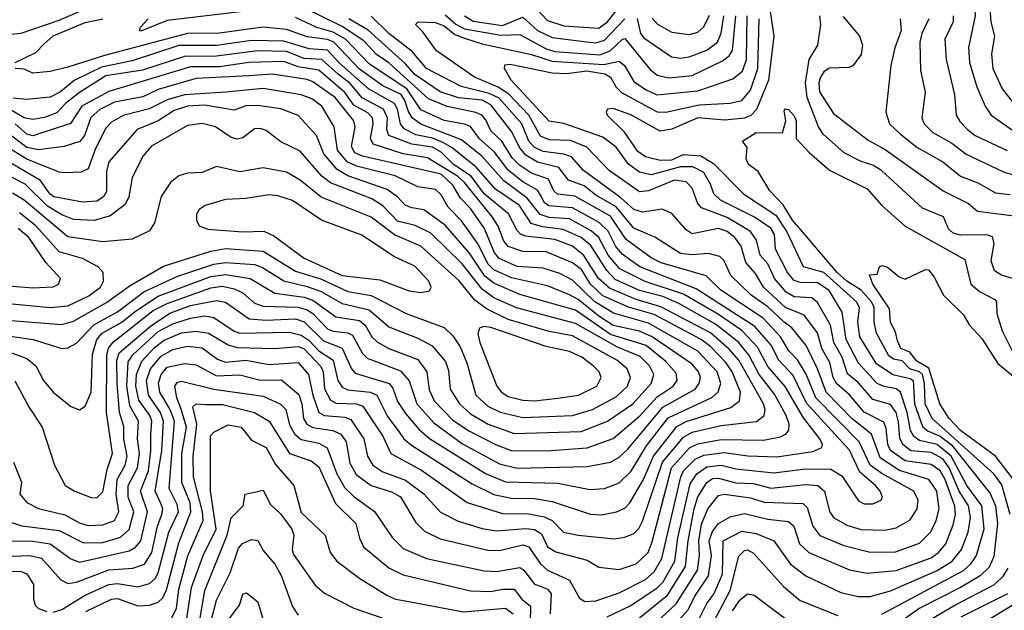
# Model space of a CAD drawing. Extents: x 1308313 to 1441400, y 959662 to 1036319.
# Tile 295 of 656: x 1355830 to 1359205, y 992897 to 994922. Entities that reach past the tile are written whole.
import ezdxf

# ---------------------------------------------------------------- set-up
doc = ezdxf.new("R2010")
doc.units = 0

msp = doc.modelspace()

# ---------------------------------------------------------------- linework, layer by layer
at = {"layer": '0CON10XD'}
for points in [[(1358837.8, 995242.2), (1358885, 995242.8), (1358913.5, 995225), (1358930.9, 995195), (1358946.8, 995115), (1358961.3, 995081.3), (1358999.9, 995039.9), (1359063.9, 994995), (1359103.7, 994955), (1359105.7, 994935), (1359082.9, 994827.1), (1359085.9, 994775), (1359111.4, 994691.4), (1359139.2, 994625), (1359160, 994595), (1359232.8, 994542.8)], [(1358395.2, 995004.8), (1358414.9, 994865), (1358396.9, 994715), (1358356.3, 994613.7), (1358336.3, 994593.7), (1358315.1, 994584.9), (1358247.2, 994577.2), (1358155, 994586), (1358065, 994547), (1358025, 994539.6), (1357925, 994596.3), (1357865, 994617.8), (1357845, 994615.7), (1357840, 994605), (1357843.8, 994595), (1357900, 994540), (1357945, 994473.9), (1357975, 994453), (1358025, 994440.2), (1358065, 994441.8), (1358105, 994459.5), (1358165.2, 994455.2), (1358208.7, 994428.7), (1358310.8, 994325), (1358421.6, 994251.6), (1358460.1, 994195), (1358515.7, 994075.7), (1358585, 994056.9), (1358699.1, 993955), (1358708.1, 993935), (1358702.4, 993885), (1358708.6, 993835), (1358763.7, 993745)], [(1355636.6, 994856.6), (1355835, 994875.3), (1355965, 994920.8), (1356085, 994972.2)], [(1357600.2, 994960.2), (1357638.9, 994918.9), (1357695, 994901.5), (1357815, 994893.4), (1357845, 994915.1), (1357895, 994978.4)], [(1359152.9, 994992.9), (1359158.6, 994915), (1359171.3, 994865), (1359161.1, 994805), (1359166.3, 994755), (1359197.8, 994685), (1359231.9, 994641.9)], [(1356635, 994954.8), (1356335, 994919.1), (1356245, 994883.1), (1356240.8, 994885), (1356244.1, 994895.9), (1356270.3, 994925)], [(1357955, 992871.1), (1358051.1, 992948.9), (1358112.6, 993047.4), (1358121.6, 993135), (1358141.8, 993245), (1358155, 993285.9), (1358185.4, 993334.6), (1358205, 993348.9), (1358225, 993350.1), (1358285, 993333.9), (1358345, 993331.6), (1358405, 993316.2), (1358525, 993327.8), (1358565.5, 993325), (1358588.7, 993305), (1358605.9, 993235.9), (1358619.7, 993215), (1358665, 993188.5), (1358715, 993173.7), (1358795, 993171.3), (1358835, 993180), (1358882.9, 993207.1), (1358907, 993245), (1358909.8, 993275), (1358894.7, 993305), (1358785, 993366), (1358745.7, 993395), (1358708.3, 993475), (1358558.7, 993625), (1358526.5, 993706.5), (1358495.8, 993755.8), (1358467, 993787), (1358438.1, 993835), (1358379, 993899), (1358233, 993995), (1358183.3, 994043.3), (1358028.9, 994088.9), (1357995.2, 994105), (1357908.8, 994168.8), (1357855, 994247.9), (1357732.7, 994317.3), (1357673.3, 994323.3), (1357661.6, 994335), (1357643.3, 994375), (1357585, 994395.8), (1357543.2, 994423.2), (1357518.7, 994448.7), (1357483.3, 994505), (1357445, 994541), (1357428.3, 994578.3), (1357414.3, 994594.3), (1357393.9, 994603.9), (1357295, 994624.4), (1357231.2, 994651.2), (1357095, 994773.6), (1357052.6, 994802.6), (1357009.5, 994849.5), (1356935, 994898.7), (1356805, 994963.1)], [(1358157.7, 992865), (1358185, 992920.5), (1358211, 992955), (1358239.3, 993020.7), (1358241.1, 993135), (1358305, 993167.8), (1358355, 993160.3), (1358414.8, 993134.8), (1358472.4, 993055), (1358525, 993015.7), (1358645, 992958.3), (1358704.8, 992944.8), (1358745, 992944.8), (1358815, 992964.2), (1358975, 993033.2), (1359026, 993065), (1359058, 993105), (1359081.6, 993165), (1359089.5, 993215), (1359082.9, 993255), (1359050.1, 993305), (1359015.7, 993385), (1358995, 993416.6), (1358955, 993437.6), (1358885, 993444), (1358857.3, 993465), (1358846.7, 993486.7), (1358842.7, 993542.7), (1358834.6, 993575), (1358815, 993602.8), (1358755, 993620.3), (1358705, 993676.8), (1358667.7, 993707.7), (1358649.2, 993765), (1358620.8, 993815), (1358609.1, 993875), (1358565, 993952.9), (1358545, 993968.5), (1358485, 993971.5), (1358457.9, 993987.9), (1358417.1, 994035), (1358395.2, 994085), (1358368.8, 994115), (1358356.1, 994166.1), (1358335.3, 994195.3), (1358255, 994243.7), (1358167, 994277), (1358153.9, 994293.9), (1358135, 994344.6), (1358115, 994366), (1358075, 994371.3), (1357985, 994335.4), (1357955, 994331.6), (1357851.1, 994405), (1357774.3, 994485), (1357718.2, 994508.2), (1357645, 994510.1), (1357615, 994523.1), (1357575.7, 994595), (1357506.9, 994666.9), (1357470.3, 994690.3), (1357388.9, 994725), (1357259.1, 994815), (1357211, 994881), (1357186.5, 994905), (1357195.4, 994914.6), (1357255, 994912.4), (1357285, 994900.5), (1357321.6, 994871.6), (1357355, 994858.4), (1357415, 994839.3), (1357585, 994803), (1357655, 994779.9), (1357832, 994768), (1357885, 994779.8), (1357903.5, 994765), (1357935, 994709.8), (1357975, 994682.2), (1358014.6, 994664.6), (1358155, 994678.1), (1358275, 994719.3), (1358307.6, 994745), (1358321.2, 994785), (1358323.5, 994935)], [(1357288.4, 994938.4), (1357325, 994906.9), (1357355, 994890.4), (1357478.8, 994868.8), (1357545, 994871), (1357635, 994822.5), (1357665, 994812.9), (1357818.9, 994801.1), (1357854.3, 994815.7), (1357895, 994854.4), (1357905, 994857.4), (1357991.6, 994751.6), (1358015, 994732.3), (1358055, 994722.5), (1358135, 994730.6), (1358239.1, 994780.9), (1358262.2, 994797.8), (1358273.6, 994816.4), (1358284.5, 994935.5)], [(1357355.3, 994935), (1357385, 994917.1), (1357485, 994902.4), (1357555, 994930.8), (1357605, 994885.1), (1357655, 994861.2), (1357783.5, 994845), (1357805, 994842.8), (1357835, 994851.8), (1357905, 994925.5)], [(1357946.7, 994926.7), (1357958.2, 994875), (1357970.1, 994860.1), (1358064.8, 994794.8), (1358095, 994790.6), (1358125, 994795.2), (1358185, 994817.8), (1358222.4, 994845), (1358235, 994875.6), (1358244.3, 994935)], [(1357997.7, 994927.7), (1358016.4, 994906.4), (1358065, 994878.8), (1358125, 994871), (1358155, 994879.5), (1358175, 994897.3), (1358195, 994937.3)], [(1359296.9, 994015), (1359195.9, 994045.9), (1359171.3, 994061.3), (1359159.8, 994095), (1359171, 994155), (1359165, 994177.5), (1359145, 994184.8), (1359055, 994183.2), (1359030.5, 994190.5), (1359013.8, 994205), (1358996.5, 994246.5), (1358925, 994275.8), (1358784.7, 994405), (1358755, 994423.7), (1358715, 994436.3), (1358655.8, 994465.8), (1358585, 994528.4), (1358568.6, 994555), (1358529.2, 994655), (1358524.2, 994705.8), (1358536.8, 994785), (1358566, 994835), (1358576.8, 994905), (1358572.5, 994935)], [(1359030, 994935), (1359030.4, 994915), (1359001.2, 994855), (1359005.6, 994785), (1359034.3, 994665), (1359040.6, 994595), (1359052.6, 994572.6), (1359079.1, 994545), (1359105.4, 994525), (1359215, 994474.1)], [(1355815, 994775.4), (1355885, 994810), (1355912.4, 994837.6), (1355945, 994866.8), (1356055, 994912.1), (1356114.8, 994925.2)], [(1357843.3, 992875), (1357925, 992913.4), (1358015, 992973.5), (1358036.1, 992995), (1358075.3, 993065), (1358086.5, 993145), (1358128.9, 993331.1), (1358151.3, 993365), (1358185, 993388.5), (1358235, 993394.2), (1358285, 993381.8), (1358415, 993368.3), (1358525, 993381.8), (1358610.8, 993380.8), (1358648.2, 993358.2), (1358705, 993272.5), (1358725, 993261.8), (1358755, 993262.2), (1358783.1, 993275), (1358787.5, 993285), (1358779.7, 993305), (1358764.2, 993325), (1358710.1, 993370.1), (1358675, 993445.9), (1358527.6, 993607.6), (1358481.7, 993701.7), (1358432.1, 993755), (1358405.5, 993805.5), (1358350.1, 993870.1), (1358149, 993999), (1357956.3, 994075), (1357895, 994118.2), (1357874.1, 994144.1), (1357846.9, 994196.9), (1357816.3, 994226.3), (1357725, 994277.4), (1357643.9, 994283.9), (1357628.4, 994295), (1357618.2, 994315), (1357605, 994337.4), (1357555, 994366.1), (1357505, 994405.9), (1357457.4, 994467.4), (1357405.1, 994515.1), (1357375.3, 994555.3), (1357355, 994564.3), (1357285, 994576.8), (1357205, 994613.1), (1357156.6, 994685), (1357029.5, 994769.5), (1356946.3, 994855), (1356905, 994878.9), (1356848.9, 994895), (1356775, 994929.6)], [(1357151.9, 994771.9), (1357025, 994885.9), (1356958.4, 994925)], [(1358078.7, 992851.3), (1358121, 992899), (1358144.1, 992945), (1358191.2, 993015), (1358201.6, 993085), (1358193.2, 993135), (1358205, 993167.5), (1358225, 993194.3), (1358265, 993217.1), (1358315, 993228.7), (1358395, 993209.4), (1358465, 993202), (1358483.6, 993185), (1358503.2, 993125), (1358535, 993095.6), (1358675, 993035.7), (1358734.8, 993024.8), (1358835, 993033.3), (1358955, 993077.3), (1358979.8, 993095), (1359005, 993124.7), (1359030.4, 993189.6), (1359037.9, 993225), (1359035.8, 993254.2), (1359003.1, 993345), (1358985, 993375.7), (1358955, 993396.9), (1358865, 993409.3), (1358815.4, 993445), (1358805.6, 993465), (1358800.3, 993520.3), (1358792.2, 993542.2), (1358725, 993576.1), (1358675, 993635.6), (1358629.7, 993675), (1358619, 993695), (1358606.9, 993746.9), (1358579.5, 993795), (1358565, 993848.8), (1358518.7, 993908.7), (1358455, 993934.9), (1358379.7, 994005), (1358351.8, 994051.8), (1358319.5, 994089.5), (1358303.1, 994145), (1358281.6, 994175), (1358255, 994195.5), (1358225, 994206.1), (1358135, 994187.4), (1358115, 994201.6), (1358065, 994257.5), (1358032.9, 994272.9), (1357965, 994262.4), (1357935, 994271.2), (1357891.1, 994311.1), (1357762.5, 994405), (1357721.4, 994451.4), (1357695, 994461.5), (1357625, 994469.7), (1357593.9, 994485), (1357575.4, 994505.4), (1357551.1, 994565), (1357473.3, 994653.3), (1357439.1, 994669.1), (1357343.5, 994693.5), (1357225, 994754.9), (1357175, 994813.1), (1357095, 994875.1), (1357035, 994933.6)], [(1358785, 992883.8), (1359065, 993033.3), (1359092, 993058), (1359110.2, 993085), (1359136.1, 993176.1), (1359128.7, 993255), (1359076.5, 993325), (1359022.7, 993425), (1358975, 993465.9), (1358915, 993479.4), (1358895, 993493.2), (1358884, 993514), (1358872.8, 993575), (1358849.4, 993645), (1358835, 993656.4), (1358793.8, 993663.8), (1358769.6, 993675), (1358705, 993744.3), (1358663.6, 993825), (1358649.2, 993919.2), (1358605, 993993.3), (1358565, 994019.6), (1358505, 994021.5), (1358485, 994028.3), (1358462.4, 994055), (1358421.4, 994135), (1358417.9, 994185), (1358405, 994207.8), (1358349.2, 994245), (1358232.7, 994302.7), (1358209.4, 994325), (1358198.3, 994358.3), (1358175, 994398), (1358137.4, 994417.4), (1358095, 994417.8), (1357995, 994390.6), (1357955, 994399.8), (1357916.6, 994426.6), (1357874.9, 994484.9), (1357829.4, 994519.4), (1357695, 994566.6), (1357645, 994574.2), (1357514.7, 994715), (1357491.5, 994755), (1357493.1, 994766.9), (1357511, 994769), (1357655, 994740.4), (1357705, 994738.1), (1357773.7, 994746.3), (1357836.3, 994736.3), (1357855.8, 994725), (1357875, 994690.6), (1357892.6, 994672.6), (1358015, 994605.7), (1358045, 994604.6), (1358159.5, 994630.5), (1358265, 994636), (1358305.4, 994644.6), (1358335, 994680.8), (1358360.4, 994755), (1358364.7, 994925)], [(1358653.1, 994933.1), (1358709.1, 994865), (1358719.6, 994835), (1358715, 994802.9), (1358685.9, 994764.1), (1358671.8, 994758.2), (1358605, 994755.5), (1358586.2, 994743.8), (1358574.9, 994725.1), (1358569.4, 994705), (1358572, 994675), (1358619.9, 994599.9), (1358738.5, 994508.5), (1358796.8, 994476.8), (1358995.7, 994335.7), (1359082.2, 994292.2), (1359113.1, 994265), (1359239.3, 994249.3)], [(1358848.8, 994925), (1358851.4, 994885), (1358829.6, 994825), (1358816.7, 994765), (1358798.7, 994605), (1358811.3, 994565), (1358849.7, 994529.7)], [(1358947, 994925), (1358922.7, 994875), (1358915.6, 994845), (1358918, 994748), (1358934.1, 994674.1), (1358922.4, 994585), (1358930.9, 994565), (1358960.7, 994535), (1359025, 994498.4), (1359075, 994461.2), (1359205, 994398.7), (1359245, 994388)], [(1355945, 992890.8), (1355975, 992900), (1356055, 992949.4), (1356135, 992985.1), (1356165, 992989.1), (1356235, 992977.5), (1356275, 992989), (1356294.4, 993005.6), (1356305, 993025.3), (1356341.3, 993165), (1356374.4, 993235), (1356370.1, 993260.1), (1356342.8, 993315), (1356361.2, 993545), (1356345.6, 993585.6), (1356310.6, 993645), (1356306.2, 993676.2), (1356315.1, 993705), (1356335, 993730.4), (1356395, 993742.8), (1356435, 993738.8), (1356505, 993700.5), (1356585, 993704.1), (1356655, 993686.2), (1356727.2, 993687.2), (1356786.9, 993636.9), (1356797.7, 993605), (1356803.2, 993555), (1356814, 993535), (1356835, 993523.4), (1356903.5, 993513.5), (1356930.8, 993500.8), (1356948.6, 993475), (1356961.4, 993401.4), (1356983, 993363), (1357034.9, 993324.9), (1357105, 993303.5), (1357135, 993286.4), (1357187.5, 993197.5), (1357217.8, 993167.8), (1357271.7, 993141.7), (1357435, 993103.7), (1357475, 993102.5), (1357555, 993121), (1357574.9, 993114.9), (1357587.2, 993097.2), (1357615, 993056.2), (1357638.9, 993035), (1357715, 993000.6), (1357749.1, 992939.1), (1357767, 992927), (1357805, 992929.4), (1357885, 992957.4), (1357975, 993003), (1358005, 993029), (1358031.5, 993075), (1358095.9, 993355), (1358106.1, 993375), (1358145, 993415.4), (1358175, 993429.4), (1358245, 993437.8), (1358326.6, 993426.6), (1358425, 993423.5), (1358548.5, 993441.5), (1358579.6, 993455), (1358581.8, 993465), (1358572.7, 993485), (1358516.5, 993556.5), (1358454.3, 993664.3), (1358395, 993732.7), (1358358.7, 993798.7), (1358306, 993856), (1358225, 993911.2), (1358105, 993980.7), (1357974.4, 994024.4), (1357887.7, 994067.7), (1357847.8, 994115), (1357815, 994174.8), (1357788.6, 994198.6), (1357715, 994239.3), (1357645, 994243.6), (1357613.7, 994253.7), (1357569.7, 994309.7), (1357489.1, 994369.1), (1357413.7, 994453.7), (1357345, 994510.6), (1357205, 994563.6), (1357175.5, 994585.5), (1357162.6, 994607.4), (1357150.7, 994645), (1357137.3, 994665), (1357075.2, 994695.2), (1356995, 994752.5), (1356906.5, 994845), (1356885, 994854.6), (1356815, 994863.5), (1356745, 994888.2), (1356664.1, 994895.9), (1356515, 994876.1), (1356405, 994874.7), (1356120.4, 994799.6), (1355995, 994758.7), (1355935, 994744.3), (1355875, 994738.8), (1355845, 994752.5), (1355814.5, 994754.5)], [(1355775, 993081.9), (1355864.4, 993084.4), (1355905, 993075.2), (1355971.3, 993001.3), (1355995, 992989), (1356025, 992993.9), (1356135, 993035.8), (1356218, 993042), (1356257.3, 993055), (1356282.5, 993095), (1356302, 993185), (1356317.6, 993225), (1356320.3, 993245), (1356313.3, 993263.3), (1356294.9, 993305), (1356317.5, 993445), (1356323.3, 993545), (1356312.5, 993575), (1356271.6, 993635), (1356264.6, 993685.4), (1356278.1, 993725), (1356315, 993767.9), (1356355, 993791.3), (1356405, 993803.1), (1356455, 993796.9), (1356508.3, 993758.3), (1356535, 993747.6), (1356605, 993754.6), (1356685, 993739.3), (1356785, 993746.6), (1356820, 993705), (1356834.4, 993634.4), (1356855.1, 993575.1), (1356874.5, 993564.5), (1356945, 993558.9), (1356965, 993550.9), (1357010.2, 993485), (1357022.1, 993425), (1357040.7, 993395), (1357075, 993372.3), (1357152.7, 993342.7), (1357215, 993296.2), (1357273.1, 993233.1), (1357332.7, 993202.7), (1357415, 993177.6), (1357465, 993169.2), (1357565, 993177.9), (1357594.2, 993174.2), (1357618.8, 993158.8), (1357639.8, 993115), (1357667.4, 993097.4), (1357775, 993068.9), (1357815, 993044.7), (1357885, 993036.8), (1357943.7, 993056.3), (1357984.4, 993095.6), (1357998.6, 993131.4), (1358064.9, 993385), (1358126.2, 993453.8), (1358155, 993468.2), (1358235, 993482.8), (1358380.2, 993479.8), (1358438.6, 993491.4), (1358457.7, 993502.3), (1358466.2, 993515), (1358467.7, 993535), (1358457.7, 993565), (1358418, 993638), (1358365, 993705.2), (1358330.1, 993770.1), (1358294.9, 993815), (1358215, 993878.6), (1358089.4, 993949.4), (1358035, 993972.4), (1357955, 993993.8), (1357871.6, 994031.6), (1357842.4, 994062.4), (1357787.9, 994147.9), (1357755, 994174.9), (1357692.6, 994202.6), (1357621.8, 994211.8), (1357583.6, 994223.6), (1357543.3, 994285), (1357461.1, 994341.1), (1357395, 994415.9), (1357312.5, 994482.5), (1357280.6, 994500.6), (1357245, 994515.7), (1357187.8, 994527.8), (1357147.5, 994547.5), (1357135.1, 994565), (1357125.3, 994615), (1357114.6, 994635), (1357025.8, 994685), (1356925, 994773.8), (1356885, 994817.6), (1356822.3, 994822.3), (1356735, 994848), (1356625, 994850.4), (1356505, 994833.6), (1356375, 994833.6), (1356215, 994780.9), (1356110.6, 994759.4), (1356016.9, 994713.1), (1355970.2, 994675), (1355935, 994656.3), (1355855, 994648.1), (1355807.4, 994652.6)], [(1355765, 993135.5), (1355875, 993133.5), (1355934.3, 993124.3), (1356005, 993073.8), (1356035, 993062.4), (1356205, 993101.3), (1356227.1, 993112.9), (1356245, 993134.7), (1356268.1, 993235), (1356244.1, 993305), (1356271, 993375), (1356280.1, 993445), (1356279.5, 993500.5), (1356282.9, 993545), (1356275.6, 993565), (1356237.9, 993617.9), (1356228.4, 993665), (1356230.1, 993705), (1356248.7, 993751.3), (1356292.1, 993797.9), (1356325, 993823.1), (1356385, 993848.2), (1356435, 993854.6), (1356477, 993847), (1356545, 993806.7), (1356575, 993798.4), (1356705, 993795.1), (1356785, 993801.4), (1356805, 993793.8), (1356862.8, 993732.8), (1356869.9, 993715), (1356875, 993656.4), (1356895, 993617.2), (1356915, 993607.5), (1356984.9, 993604.9), (1357006.8, 993596.8), (1357075, 993494.2), (1357101.9, 993435), (1357207.4, 993377.4), (1357363.4, 993266.6), (1357485, 993229), (1357575, 993227.6), (1357627.7, 993217.7), (1357655.1, 993205.1), (1357694.5, 993164.5), (1357745, 993154.8), (1357867.7, 993142.3), (1357905, 993147.3), (1357935, 993160.3), (1357952.3, 993177.7), (1357965, 993203.1), (1358033.3, 993405), (1358105, 993491.1), (1358135, 993507.3), (1358235, 993531), (1358355.5, 993544.5), (1358382.4, 993565), (1358385.2, 993584.8), (1358379.5, 993605), (1358295.3, 993755), (1358262.6, 993792.6), (1358198.5, 993848.5), (1358028, 993938), (1357942.8, 993962.8), (1357851.9, 994001.9), (1357814.6, 994034.6), (1357764, 994114), (1357724.8, 994145), (1357665, 994168.2), (1357565, 994180.3), (1357547.2, 994187.2), (1357535, 994199.5), (1357506, 994256), (1357422.3, 994325), (1357378, 994385), (1357316.7, 994425), (1357275, 994467.6), (1357245, 994485.1), (1357174.8, 994494.8), (1357095.6, 994525), (1357088.3, 994545), (1357091.1, 994585), (1357077.6, 994615), (1357003.6, 994653.6), (1356962.7, 994702.7), (1356922.2, 994735), (1356866.1, 994786.1), (1356805, 994789.3), (1356745, 994813.4), (1356645, 994815.6), (1356505, 994796.6), (1356395, 994796.2), (1356250.6, 994749.4), (1356125, 994729), (1356035, 994672.4), (1355987.1, 994635), (1355957.5, 994602.5), (1355915, 994586.6), (1355875, 994580.3), (1355845, 994585.9), (1355785, 994621)], [(1355785, 993204.2), (1355837.1, 993187.1), (1355965, 993170.6), (1356048.6, 993128.6), (1356115, 993129.6), (1356175, 993147.3), (1356205.7, 993174.3), (1356221.3, 993235), (1356201.8, 993285), (1356201.4, 993325), (1356234, 993385), (1356240.6, 993435), (1356234.4, 993485), (1356236.8, 993545), (1356207.5, 993597.5), (1356196.9, 993665), (1356201.3, 993748.7), (1356217.5, 993772.5), (1356305, 993852.5), (1356355, 993879.4), (1356415, 993898.8), (1356465, 993906.1), (1356495, 993901.4), (1356565, 993853.6), (1356585, 993846.7), (1356755, 993851), (1356795, 993840.9), (1356822.3, 993822.3), (1356855, 993787), (1356904.5, 993755), (1356920.8, 993685), (1356935, 993662.1), (1356955, 993653.3), (1357032.2, 993645), (1357054.5, 993634.5), (1357090.9, 993560.9), (1357129.9, 993509.9), (1357146.8, 993485), (1357172.8, 993462.8), (1357381.1, 993331.1), (1357455, 993294.5), (1357515, 993282), (1357595, 993280.8), (1357655, 993270.3), (1357786.4, 993226.4), (1357825, 993224.3), (1357875.9, 993234.1), (1357905, 993247.4), (1357921.3, 993265), (1357968.3, 993345), (1358002.8, 993425), (1358082.4, 993527.6), (1358115, 993544.7), (1358267.7, 993592.3), (1358297.6, 993615), (1358301.5, 993645), (1358272.2, 993715), (1358252.1, 993745), (1358199.8, 993799.8), (1358166, 993826), (1358005, 993910.8), (1357916.5, 993936.5), (1357829.2, 993975), (1357786.6, 994015), (1357755.6, 994065.6), (1357725, 994088), (1357635, 994126), (1357555, 994127.3), (1357505, 994143.8), (1357488.6, 994165), (1357471.9, 994211.9), (1357450.8, 994245), (1357355, 994363.6), (1357330.4, 994385), (1357228.1, 994448.1), (1357145, 994462.2), (1357042.1, 994495), (1357032.3, 994515), (1357042.2, 994565), (1357039.7, 994585), (1357023.1, 994603.1), (1356975, 994628.9), (1356945, 994672.1), (1356855, 994749.3), (1356785, 994760.1), (1356735, 994779.2), (1356615, 994775.3), (1356515, 994760.3), (1356415, 994760.1), (1356135, 994675.8), (1356042.5, 994625), (1356004.2, 994565.8), (1355875, 994524.1), (1355855, 994529.9), (1355815, 994565.5)], [(1357980, 992825), (1358080.5, 992919.5), (1358153.8, 993035), (1358160, 993085), (1358157.7, 993135), (1358167.4, 993192.6), (1358189.4, 993245), (1358225, 993290.5), (1358245, 993294.8), (1358335, 993282.4), (1358382.4, 993267.6), (1358515, 993262.6), (1358529.9, 993249.9), (1358548.8, 993185), (1358573.3, 993153.3), (1358655, 993119.3), (1358745, 993096.2), (1358832.2, 993097.8), (1358915, 993127.7), (1358953.8, 993166.2), (1358971.7, 993205), (1358981.5, 993245), (1358974.5, 993305), (1358946.7, 993345), (1358846, 993376), (1358779.4, 993419.4), (1358750.5, 993500.5), (1358683.9, 993553.9), (1358594.6, 993645), (1358565.1, 993725.1), (1358525.5, 993805), (1358477, 993865), (1358451, 993885), (1358395, 993937.8), (1358337.8, 993977.8), (1358268, 994045), (1358244.8, 994094.8), (1358230, 994110), (1358190.9, 994120.9), (1358135, 994115.5), (1358095, 994120.7), (1358006.7, 994176.7), (1357935, 994207.3), (1357875, 994279.9), (1357805, 994320.2), (1357765, 994352.8), (1357711.5, 994371.5), (1357678.1, 994415), (1357605, 994433.8), (1357565, 994457.2), (1357543.3, 994483.3), (1357517.5, 994537.5), (1357445, 994630), (1357415, 994645.6), (1357334.5, 994654.5), (1357271.9, 994675), (1357185, 994734.4), (1357151.9, 994771.9)], [(1356187, 993485), (1356187, 993527), (1356172.2, 993575), (1356164.1, 993675), (1356163.3, 993755), (1356170.7, 993779.3), (1356278.4, 993871.6), (1356345, 993915.3), (1356415, 993942.4), (1356505, 993959.7), (1356535, 993953), (1356616.6, 993896.6), (1356675, 993891.4), (1356775, 993896.2), (1356805, 993886.1), (1356871.1, 993821.1), (1356935.8, 993795.8), (1356967.5, 993725), (1356980.2, 993710.2), (1357097, 993675), (1357108.9, 993658.9), (1357125, 993612.9), (1357152, 993572), (1357197.7, 993517.7), (1357235, 993485.5), (1357426.4, 993366.4), (1357495, 993337.8), (1357675, 993333.2), (1357785, 993310.9), (1357835, 993314.8), (1357885, 993333.5), (1357926.1, 993373.9), (1357978.6, 993461.4), (1358053.5, 993556.5), (1358203.2, 993626.8), (1358224.1, 993645.9), (1358233.2, 993675), (1358220.4, 993715), (1358155, 993785.9), (1357985, 993882), (1357866, 993916), (1357801.7, 993955), (1357725, 994028.6), (1357681.3, 994051.3), (1357625, 994070.1), (1357535, 994075.6), (1357473.3, 994103.3), (1357456.3, 994125), (1357423.6, 994206.4), (1357375.5, 994275), (1357340.6, 994310.6), (1357314.3, 994355), (1357275, 994392.6), (1357005, 994454), (1356979, 994465), (1356966.9, 994486.9), (1356980.2, 994555), (1356975.2, 994575), (1356912, 994655), (1356835, 994709.1), (1356815, 994717.1), (1356695.6, 994735.6), (1356615, 994730), (1356435, 994720.2), (1356305, 994682.8), (1356252, 994658), (1356155, 994639.8), (1356105, 994613.6), (1356073.4, 994586.6), (1356052.6, 994525), (1356036, 994504), (1355982.7, 994487.3), (1355895, 994475.9), (1355855, 994484.3), (1355785, 994536.2)], [(1355813.3, 993683.3), (1355862.1, 993592.1), (1355907.1, 993525), (1355948.9, 993395), (1355985.5, 993325), (1356019.2, 993305), (1356075, 993283.3), (1356095, 993282.3), (1356115, 993303.5), (1356130.4, 993379.6), (1356148.7, 993435), (1356127.8, 993575), (1356128.7, 993771.3), (1356134.5, 993795.5), (1356152, 993818), (1356287.2, 993925), (1356335, 993948.9), (1356485, 994002.9), (1356525, 994008.2), (1356565, 993999.6), (1356595.3, 993985.3), (1356635, 993950.6), (1356665, 993939.7), (1356785, 993936.4), (1356815, 993927.7), (1356835, 993914.6), (1356885, 993861.6), (1356905, 993853.5), (1356955, 993848.9), (1356970.3, 993840.3), (1357005, 993777.5), (1357021.2, 993761.2), (1357135, 993718.2), (1357165, 993683.5), (1357191, 993605), (1357249.5, 993539.5), (1357347.5, 993467.5), (1357475, 993399), (1357535, 993384.6), (1357775, 993390.5), (1357855, 993405.2), (1357885, 993421.9), (1357915, 993449.2), (1358035, 993593.8), (1358145.2, 993655), (1358159.4, 993675), (1358163.3, 993695), (1358157.4, 993715), (1358135, 993741.2), (1357997.9, 993835), (1357955, 993854.3), (1357865, 993873.4), (1357815.4, 993905.4), (1357745, 993962.5), (1357715, 993979.2), (1357639.1, 994009.1), (1357516.4, 994036.4), (1357455, 994064.2), (1357435, 994085.2), (1357402.2, 994152.2), (1357345, 994232.3), (1357299.2, 994279.2), (1357275, 994321.6), (1357255, 994340), (1357195, 994349), (1357117, 994387), (1356985, 994419.4), (1356953, 994435), (1356920, 994475), (1356907.5, 994555), (1356865.6, 994625), (1356831.1, 994651.1), (1356795, 994664.2), (1356665, 994685.9), (1356536.4, 994673.6), (1356395, 994664.7), (1356335, 994647.3), (1356273.6, 994616.4), (1356185, 994594), (1356145, 994570.7), (1356125, 994549.6), (1356089.3, 994480.7), (1356065, 994410.9), (1356040.5, 994399.5), (1355985, 994396.7), (1355965, 994399.5), (1355855, 994444.2), (1355795, 994480.4)], [(1355771, 993791), (1355855, 993759.8), (1355885.5, 993735.5), (1355912, 993685), (1355945, 993645.4), (1356005, 993595.6), (1356035, 993584.2), (1356055, 993597.1), (1356075.5, 993644.5), (1356079.2, 993775), (1356094.6, 993825), (1356112.7, 993847.3), (1356180.6, 993885), (1356227, 993923), (1356305, 993973.7), (1356485, 994041.5), (1356535, 994048.6), (1356620.4, 994035), (1356704.9, 993984.9), (1356805, 993970.6), (1356835, 993960.8), (1356913.3, 993903.3), (1356995, 993890.3), (1357014.5, 993874.5), (1357037, 993835), (1357056.1, 993816.1), (1357095, 993794.1), (1357195, 993756.6), (1357226, 993715), (1357233.3, 993653.3), (1357251.2, 993615), (1357315, 993549.3), (1357371.4, 993511.4), (1357460.7, 993465), (1357515, 993445.2), (1357635, 993443.7), (1357775, 993454.5), (1357865, 993486), (1357955.7, 993564.3), (1358015, 993629.1), (1358070, 993665), (1358083.6, 993685), (1358080.3, 993710.3), (1358045, 993749.7), (1357977.9, 993805), (1357855, 993842.3), (1357735, 993926.4), (1357545, 993980.3), (1357455, 994018.5), (1357425, 994042.9), (1357371.5, 994121.5), (1357288, 994218), (1357215, 994269.6), (1357175, 994276.4), (1357152.6, 994285), (1357125.1, 994315.1), (1357090, 994340), (1356955, 994387.2), (1356918.8, 994408.8), (1356872.2, 994462.2), (1356847.3, 994525), (1356785, 994594.1), (1356725, 994616.2), (1356645, 994628.4), (1356605, 994626.8), (1356565, 994611.3), (1356465, 994629.2), (1356405, 994625.9), (1356359.1, 994610.9), (1356304.9, 994575.1), (1356232.2, 994545), (1356135.2, 994435), (1356128, 994402), (1356127.3, 994332.7), (1356117.5, 994315), (1356095, 994299.8), (1356045, 994296.2), (1355946.8, 994315), (1355933.3, 994325), (1355900.8, 994370.8), (1355785, 994438.8)], [(1359224.9, 993225), (1359196.6, 993326.6), (1359169, 993365), (1358957.6, 993555), (1358934.3, 993605), (1358931.5, 993675), (1358924.4, 993705), (1358914.9, 993714.9), (1358881.8, 993725), (1358855, 993752.3), (1358825, 993757.6), (1358809.3, 993769.3), (1358767.5, 993847.5), (1358758.6, 993885), (1358759.6, 993935), (1358749.5, 993955), (1358714.9, 993995), (1358665.5, 994025.5), (1358632.7, 994055), (1358515, 994193.3), (1358479.6, 994235), (1358447.5, 994287.5), (1358401.6, 994335), (1358361.7, 994401.7), (1358328.1, 994425), (1358320.8, 994445), (1358324.1, 994484.1), (1358307.5, 994505), (1358355, 994534.7), (1358445, 994534.4), (1358456.4, 994575), (1358450.8, 994609.2), (1358455, 994616), (1358465, 994614), (1358485, 994592), (1358491.5, 994575), (1358492.1, 994515), (1358536.7, 994466.7), (1358606.6, 994406.6), (1358735, 994342.3), (1358785.3, 994285), (1358865, 994213.8), (1359069.6, 994099.6), (1359090.9, 994015), (1359120.2, 993990.2), (1359173, 993963), (1359178.2, 993955), (1359179.7, 993915), (1359197.6, 993855), (1359243.4, 993763.4)], [(1355718.1, 993848.1), (1355875.7, 993825.7), (1355975, 993794.2), (1355995, 993796.9), (1356025, 993812.9), (1356084.1, 993875.9), (1356165, 993919.8), (1356255, 993988.8), (1356368.5, 994041.5), (1356495, 994084), (1356535, 994089.4), (1356635, 994083.1), (1356662.7, 994072.7), (1356735, 994026.1), (1356815, 994006.8), (1356861.3, 993991.3), (1356935, 993949), (1357027.7, 993927.7), (1357095, 993868.7), (1357195, 993830.5), (1357243.4, 993803.4), (1357290.1, 993750.1), (1357299.5, 993719.5), (1357305.5, 993655), (1357337.4, 993605), (1357375, 993570.8), (1357435.5, 993535.5), (1357525, 993503.6), (1357755, 993510.1), (1357845, 993545.5), (1357931.3, 993605), (1357994.8, 993675), (1358004.4, 993705), (1357989, 993735), (1357957.1, 993767.1), (1357879, 993799), (1357735, 993880.5), (1357533.6, 993933.6), (1357455, 993968), (1357415, 993998.3), (1357347.2, 994085), (1357239.8, 994189.8), (1357186.2, 994216.2), (1357125, 994231.3), (1357075, 994284.2), (1357037.7, 994307.7), (1356895, 994363.1), (1356865.8, 994385.8), (1356791.7, 994471.7), (1356725, 994503.7), (1356675, 994541.6), (1356655, 994549.3), (1356635, 994547.9), (1356595, 994516.9), (1356575, 994512), (1356555, 994517.6), (1356501.2, 994555), (1356455, 994566.4), (1356405, 994559.3), (1356281.6, 994488.4), (1356253.2, 994455), (1356215, 994381.4), (1356203.8, 994315), (1356192, 994288), (1356140.4, 994249.6), (1356085, 994233.7), (1356015, 994237.3), (1355975, 994252.7), (1355925, 994283), (1355848.2, 994358.2), (1355795, 994385.4)], [(1358849.7, 994529.7), (1358905.4, 994485.4), (1358994.7, 994435), (1359055, 994386.1), (1359115, 994362.4), (1359175, 994328.8), (1359225, 994323.2)], [(1355754.6, 993894.6), (1355975, 993876.8), (1356015, 993888.3), (1356127.8, 993952.2), (1356208.8, 994011.2), (1356322.8, 994077.2), (1356485, 994127.9), (1356535, 994137.2), (1356665, 994128.5), (1356775, 994059.5), (1356865, 994032.6), (1356955, 993989.8), (1357035, 993975.9), (1357155, 993914.8), (1357285, 993866.1), (1357315, 993838.2), (1357340.3, 993800.3), (1357362.8, 993745), (1357394, 993635), (1357435, 993596.6), (1357476.7, 993576.7), (1357555, 993557.6), (1357725, 993564.8), (1357793.8, 993585), (1357875, 993628.6), (1357913.9, 993665), (1357923.9, 993695), (1357912.4, 993725), (1357876.8, 993755), (1357725, 993837.7), (1357645, 993852.8), (1357505, 993893.5), (1357430.2, 993930.2), (1357389.9, 993959.9), (1357335, 994027.8), (1357205.1, 994145.1), (1357114.4, 994184.4), (1357035, 994244.8), (1356863.5, 994313.5), (1356791.7, 994371.7), (1356745, 994398.8), (1356665, 994414.3), (1356585, 994400), (1356505, 994419.2), (1356455, 994398.5), (1356404.7, 994395.3), (1356375, 994386.2), (1356346.7, 994363.3), (1356315, 994315.6), (1356292, 994225), (1356275, 994197.9), (1356215, 994169.7), (1356115, 994160.2), (1355995, 994177.7), (1355845, 994303.7), (1355805, 994327)], [(1357205, 993986.8), (1357235, 993992.9), (1357241.1, 994005), (1357233.1, 994025), (1357185, 994076.8), (1357115, 994109.4), (1357002.9, 994182.9), (1356865, 994234.2), (1356765, 994302.3), (1356715, 994318.3), (1356685, 994321.2), (1356605, 994308.8), (1356535, 994305.9), (1356466.2, 994285), (1356445, 994271.4), (1356436.5, 994255), (1356435.6, 994235), (1356445.5, 994215.5), (1356475, 994203.6), (1356595, 994195.2), (1356666.6, 994196.6), (1356701, 994181), (1356805, 994104.5), (1356935, 994045.5), (1357065, 994030.5), (1357165, 993992.9), (1357205, 993986.8)], [(1355779.7, 993950.3), (1355935, 993934.9), (1355995, 993940.6), (1356067.4, 993975), (1356106.7, 994005), (1356117.2, 994025), (1356116.2, 994055), (1356098.8, 994075), (1356045, 994103), (1355965, 994125.9), (1355885.4, 994215), (1355829.9, 994259.9)], [(1355735, 994014.3), (1355875, 994002.2), (1355945, 994006.2), (1355962.9, 994015), (1355969.5, 994035), (1355919.4, 994089.4), (1355861.7, 994175), (1355825, 994206.6)], [(1359236.6, 993345), (1359175.1, 993425.1), (1359055, 993513), (1359016, 993555), (1358984.8, 993605), (1358946.7, 993726.7), (1358905, 993751.6), (1358881.5, 993781.5), (1358850, 993795), (1358839.4, 993820.6), (1358832.2, 993852.2), (1358815, 993884.2), (1358811.2, 993931.2), (1358754.8, 994015), (1358743, 994047), (1358770, 994050), (1358777.5, 994075), (1358785, 994078.8), (1358805, 994073.3), (1358845, 994040), (1358865, 994031.9), (1358935, 994065.7), (1358945, 994064.2), (1358965, 994039.2), (1358997.1, 993977.1), (1359065, 993909.5), (1359085.4, 993875), (1359128.6, 993828.6), (1359183, 993743), (1359235, 993701.4)], [(1357595, 993615.2), (1357675, 993624.2), (1357745.1, 993634.9), (1357808.4, 993665), (1357823.5, 993695), (1357815.9, 993715), (1357795.8, 993735), (1357757.4, 993765), (1357715, 993784.8), (1357635, 993802), (1357445, 993867.1), (1357420.5, 993869.5), (1357405.9, 993864.1), (1357400.3, 993845), (1357407.5, 993815), (1357465.8, 993665.8), (1357481.6, 993645), (1357505, 993629.8), (1357555, 993617.5), (1357595, 993615.2)], [(1358763.7, 993745), (1358823.5, 993705), (1358882.2, 993692.2), (1358892.4, 993685), (1358897.1, 993605), (1358925, 993526.7), (1358941.8, 993511.8), (1358985, 993494.6), (1359023.9, 993463.9), (1359157.3, 993297.3), (1359175.3, 993255), (1359181.8, 993195), (1359169.1, 993080.9), (1359153.1, 993045), (1359122.5, 993015), (1359055.4, 992974.6), (1358915.3, 992904.7), (1358755, 992790.7)], [(1356056.8, 992893.2), (1356145, 992935.4), (1356165, 992936.9), (1356235, 992911.8), (1356275, 992914.4), (1356305.1, 992924.9), (1356320.6, 992939.4), (1356333.4, 992966.6), (1356375, 993128.2), (1356416.8, 993235), (1356414.3, 993265), (1356385.7, 993335.7), (1356385.5, 993435), (1356401.6, 993525), (1356383.5, 993586.5), (1356368.6, 993625), (1356361.8, 993665), (1356370.9, 993679.1), (1356385, 993682.3), (1356495, 993655.3), (1356665, 993630.8), (1356724.2, 993604.2), (1356742.2, 993585), (1356755, 993532.5), (1356771.5, 993501.5), (1356795, 993483), (1356855, 993469.7), (1356883.7, 993453.7), (1356916.7, 993365), (1356945, 993317.4), (1356975, 993286.7), (1357046, 993236), (1357108.1, 993145), (1357145, 993109.2), (1357224.8, 993074.8), (1357421.9, 993031.9), (1357465, 993029.8), (1357545, 993043.6), (1357558.5, 993035), (1357595, 992986.6), (1357618.1, 992978.1), (1357639.7, 992969.7), (1357652.3, 992955), (1357648.3, 992885)], [(1356343.7, 992856.3), (1356367.2, 992902.8), (1356375, 992969.1), (1356406.4, 993083.6), (1356458.4, 993205), (1356456.6, 993235), (1356425.6, 993355), (1356425.1, 993425), (1356437.2, 993535), (1356423.9, 993595), (1356435, 993604.7), (1356467.5, 993602.5), (1356525, 993602.3), (1356635, 993575.4), (1356684.9, 993544.9), (1356755, 993434.8), (1356829.7, 993409.7), (1356855, 993389), (1356912.6, 993262.6), (1356982.6, 993195), (1356994.8, 993144.8), (1357008.8, 993115), (1357095, 993042.7), (1357145, 993018.3), (1357375, 992964), (1357445, 992961.5), (1357485, 992969.7), (1357525, 992968.9), (1357551.6, 992935), (1357581.4, 992911.4), (1357579.7, 992855)], [(1356396.2, 992823.8), (1356419, 992975), (1356458.6, 993085), (1356504, 993175), (1356483.8, 993306.2), (1356484.2, 993495), (1356495, 993507.5), (1356545, 993532.7), (1356588.8, 993525), (1356625, 993480.4), (1356675, 993454.8), (1356707.4, 993397.4), (1356770.3, 993325), (1356795, 993232.5), (1356876.9, 993155), (1356894.7, 993095), (1356917.5, 993065), (1356995.5, 993005.5), (1357088.8, 992948.8), (1357118.6, 992935), (1357151, 992929), (1357351.9, 992891.9), (1357495, 992904.8), (1357521.2, 992885)], [(1355808.4, 993405), (1355836.2, 993336.2), (1355830.7, 993295), (1355855, 993266.6), (1355895, 993246.2), (1355985, 993224.8), (1356035, 993197.2), (1356065, 993188.2), (1356115, 993190), (1356154.6, 993205.4), (1356170.3, 993235), (1356160.6, 993295), (1356164.5, 993345), (1356191.1, 993395), (1356198.7, 993425), (1356187, 993485)], [(1356427.1, 992742.9), (1356465.1, 992964.9), (1356541.7, 993155), (1356555, 993214.4), (1356583, 993243), (1356596.4, 993255), (1356602.5, 993295), (1356665, 993308.5), (1356689.3, 993259.3), (1356725, 993226.8), (1356762.5, 993175), (1356769.2, 993155), (1356764.4, 993105), (1356768.6, 993088.6), (1356842.8, 992982.8), (1356875.2, 992955.2), (1356975, 992904.7), (1357115, 992856)], [(1356487.9, 992865), (1356505, 992932.1), (1356551.5, 993025), (1356579.6, 993110.4), (1356593.8, 993126.2), (1356625, 993139.8), (1356646, 993136), (1356665, 993101.9), (1356705, 993055.4), (1356726.3, 993016.3), (1356765, 992910), (1356785, 992880.8)], [(1358195, 992830), (1358265.7, 992964.3), (1358295, 993082.5), (1358315, 993101.9), (1358325, 993104), (1358345, 993092.4), (1358448.2, 992978.2), (1358505, 992930.7), (1358635, 992878.8)], [(1355775, 993031.4), (1355835, 993029.5), (1355855, 993022.3), (1355877, 992985), (1355877.3, 992935), (1355883.4, 992915), (1355895, 992903.3), (1355922.7, 992892.7)], [(1358917, 992845), (1359035.4, 992914.6), (1359171.9, 992985), (1359203, 993015), (1359218.8, 993041.2)], [(1359118.2, 992845), (1359346.1, 992983.9)], [(1356545, 992862.8), (1356583.5, 992915), (1356595, 992951.9), (1356607.3, 992957.3), (1356646.4, 992926.4), (1356665, 992864.3)], [(1358462, 992862), (1358348.2, 992948.2), (1358325, 992952.1), (1358295, 992928.7), (1358271.9, 992895)], [(1359057.6, 992875), (1359217.8, 992955)]]:
    msp.add_lwpolyline(points, dxfattribs=at)

doc.saveas('drawing.dxf')
